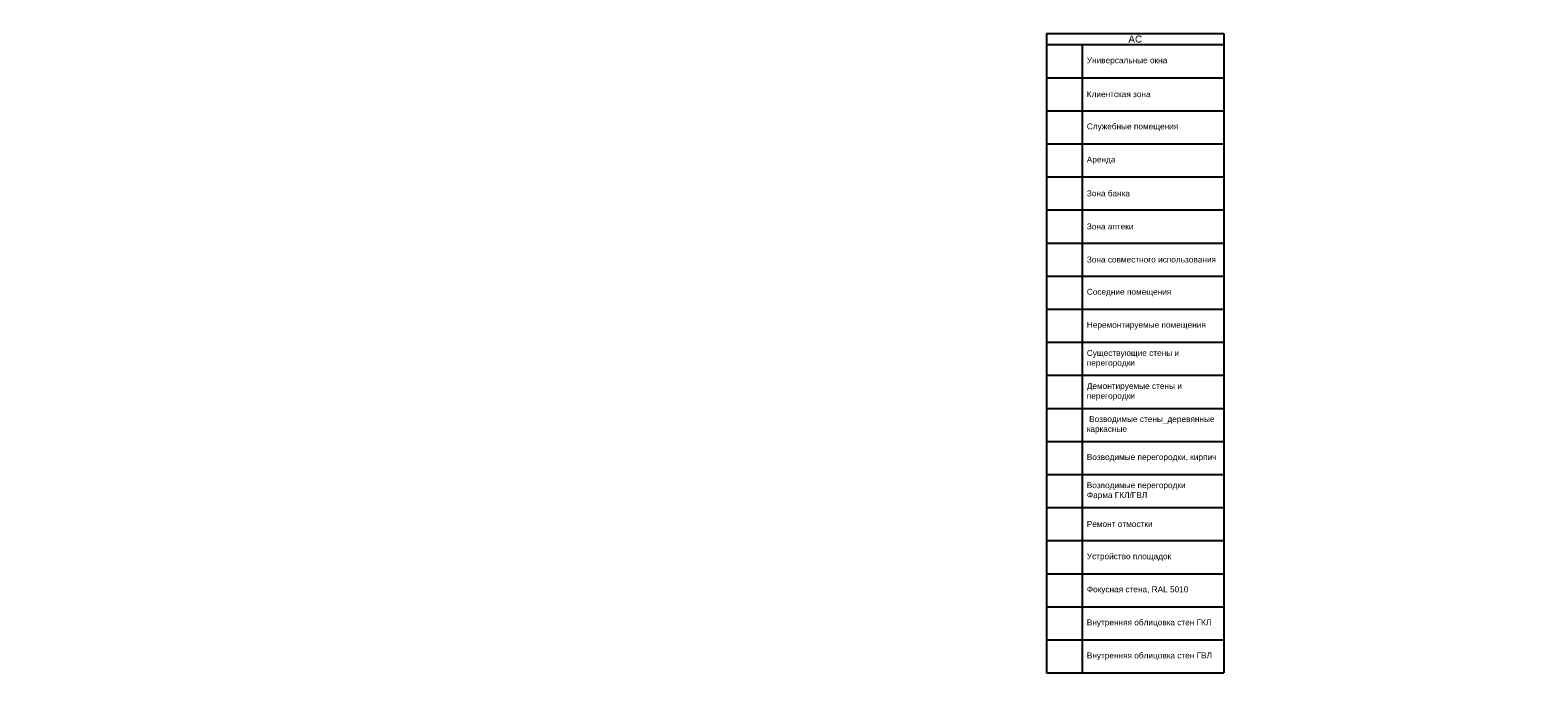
# Model space of a CAD drawing. Header units: millimetres. Extents: x -692150 to 2662533, y -95416 to 65084.
# Tile 460 of 656: x -49986 to 13817, y -92300 to -65087. Entities that reach past the tile are written whole.
import ezdxf
from ezdxf import colors
from ezdxf.entities.mleader import LeaderData, LeaderLine
from ezdxf.math import Vec2, Vec3

# ---------------------------------------------------------------- set-up
doc = ezdxf.new("R2010")
doc.units = ezdxf.units.MM
doc.layers.get('Defpoints').update_dxf_attribs({"color": 30})
doc.layers.add('27_Сечения', color=7, linetype='Continuous', lineweight=0)
doc.styles.add('_ТЕКСТОВЫЙ', font='arial.ttf', dxfattribs={"width": 0.8})
doc.styles.add('HVAC_AEP', font='arial.ttf')
doc.styles.get("Standard").update_dxf_attribs({"font": 'arial.ttf'})

# ---------------------------------------------------------------- blocks, each defined once
blk = doc.blocks.new('_Dot')
at = {"color": 0, "linetype": 'ByBlock', "lineweight": -2}
blk.add_line((-0.5, 0), (-1, 0), dxfattribs=at)
at = {"color": 0, "linetype": 'ByBlock', "const_width": 0.5}
blk.add_lwpolyline([(-0.25, 0, 1), (0.25, 0, 1)], format="xyb", close=True, dxfattribs=at)
blk = doc.blocks.new('*T692')
at = {"color": 0, "linetype": 'ByBlock', "lineweight": -2, "transparency": 16777216}
for p, q in [((0, 0), (7500, 0)), ((0, 0), (0, -27070)), ((7500, 0), (7500, -27070)), ((0, -470), (7500, -470)), ((1500, -470), (1500, -27070)), ((0, -1870), (7500, -1870)), ((0, -3270), (7500, -3270)), ((0, -4670), (7500, -4670)), ((0, -6070), (7500, -6070)), ((0, -7470), (7500, -7470)), ((0, -8870), (7500, -8870)), ((0, -10270), (7500, -10270)), ((0, -11670), (7500, -11670)), ((0, -13070), (7500, -13070)), ((0, -14470), (7500, -14470)), ((0, -15870), (7500, -15870)), ((0, -17270), (7500, -17270)), ((0, -18670), (7500, -18670)), ((0, -20070), (7500, -20070)), ((0, -21470), (7500, -21470)), ((0, -22870), (7500, -22870)), ((0, -24270), (7500, -24270)), ((0, -25670), (7500, -25670)), ((0, -27070), (7500, -27070))]:
    blk.add_line(p, q, dxfattribs=at)
at = {"color": 0, "lineweight": 15, "transparency": 16777216, "style": 'HVAC_AEP'}
for s, insert, char_height, width, attachment_point in [('{\\C256;АС}', (3750, -235), 300, 7497, 5), ('{\\C256;Универсальные окна}', (1700, -1170), 250, 5600, 4), ('{\\C256;Клиентская зона }', (1700, -2570), 250, 5600, 4), ('{\\C256;Служебные помещения }', (1700, -3970), 250, 5600, 4), ('{\\C256;Аренда }', (1700, -5370), 250, 5600, 4), ('{\\C256;Зона банка }', (1700, -6770), 250, 5600, 4), ('{\\C256;Зона аптеки  }', (1700, -8170), 250, 5600, 4), ('{\\C256;Зона совместного использования}', (1700, -9570), 250, 5600, 4), ('{\\C256;Соседние помещения }', (1700, -10970), 250, 5600, 4), ('{\\C256;Неремонтируемые помещения }', (1700, -12370), 250, 5600, 4), ('Существующие стены и перегородки', (1700, -13770), 250, 5600, 4), ('Демонтируемые стены и перегородки', (1700, -15170), 250, 5600, 4), (' Возводимые стены_деревянные каркасные ', (1700, -16570), 250, 5600, 4), ('Возводимые перегородки, кирпич', (1700, -17970), 250, 5600, 4), ('Возводимые перегородки^JФарма ГКЛ/ГВЛ', (1700, -19370), 250, 5600, 4), ('Ремонт отмостки', (1700, -20770), 250, 5600, 4), ('Устройство площадок', (1700, -22170), 250, 5600, 4), ('Фокусная стена, RAL 5010', (1700, -23570), 250, 5600, 4), ('Внутренняя облицовка стен ГКЛ', (1700, -24970), 250, 5600, 4), ('Внутренняя облицовка стен ГВЛ', (1700, -26370), 250, 5600, 4)]:
    blk.add_mtext(s, dxfattribs=dict(at, insert=insert, char_height=char_height, width=width, attachment_point=attachment_point))

msp = doc.modelspace()

# ---------------------------------------------------------------- block references
msp.add_blockref('*T692', (-6970.4, -65230.8))

# ---------------------------------------------------------------- texts
at = {"layer": 'Defpoints', "color": 1, "insert": (-78920.2, -59013.4), "char_height": 5000, "attachment_point": 1}
msp.add_mtext_dynamic_manual_height_columns('УДАЛЯТЬ НЕЛЬЗЯ', width=137297.146, gutter_width=12.5, heights=[0], dxfattribs=at)

# ---------------------------------------------------------------- leaders
at = {"layer": '27_Сечения'}
ml = msp.add_multileader_mtext('Standard', dxfattribs=at)
ml.set_content('Несущая конструкция фасада', color=256, style='_ТЕКСТОВЫЙ')
ml.set_leader_properties(lineweight=0)
ml.set_arrow_properties(name='DOT')
ml.build(insert=Vec2(0, 0))
ml.multileader.update_dxf_attribs({"text_left_attachment_type": 6, "text_right_attachment_type": 6, "dogleg_length": 0.768, "arrow_head_size": 20, "scale": 100})
ctx = ml.context
ctx.base_point, ctx.scale, ctx.char_height, ctx.arrow_head_size, ctx.landing_gap_size, ctx.plane_origin = Vec3(70210.5, -67267.2), 100, 125, 20, 100, Vec3(65802.9, -64005.4)
ctx.left_attachment, ctx.right_attachment, ctx.text_align_type, ctx.attachment_type = 6, 6, 2, 2
notes = []
notes.append((ctx, [(0, (1, 1, 0), (70133.8, -67267.2), (1, 0), 76.8, [(2, [(70132.6, -67782.3)], 0, [])])]))
ctx.mtext.insert, ctx.mtext.width, ctx.mtext.defined_height, ctx.mtext.alignment, ctx.mtext.flow_direction = Vec3(71707.5, -67107.5), 1698.235, 480.6, 3, 5
for ctx, leaders in notes:
    for number, flags, end, landing, length, lines in leaders:
        leader = LeaderData()
        leader.index, (leader.has_last_leader_line, leader.has_dogleg_vector, leader.attachment_direction) = number, flags
        leader.last_leader_point, leader.dogleg_vector, leader.dogleg_length = Vec3(end), Vec3(landing), length
        for number, points, colour, breaks in lines:
            line = LeaderLine()
            line.index, line.vertices, line.color, line.breaks = number, Vec3.list(points), colors.encode_raw_color(colour), breaks
            leader.lines.append(line)
        ctx.leaders.append(leader)

doc.saveas('drawing.dxf')
